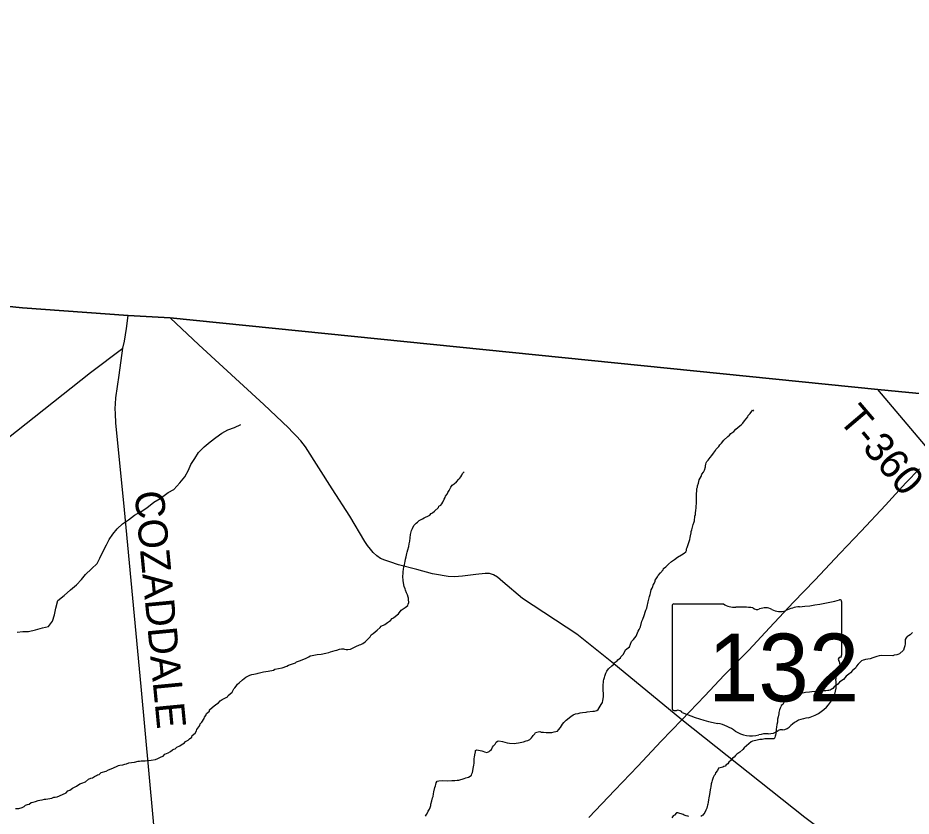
# Model space of a CAD drawing. Extents: x 1310247 to 1664935, y 235267 to 584339.
# Drawn here: x 1498565 to 1507738, y 459610 to 467805 of the extents above; entities that cross this region are included whole.
import ezdxf

# ---------------------------------------------------------------- set-up
doc = ezdxf.new("R2010")
doc.units = 0
for name, color, linetype in [('GM_X_Adjacent_County', 7, 'Continuous'), ('GM_X_County', 7, 'Continuous'), ('GM_X_County_Road', 7, 'Continuous'), ('GM_X_County_Road_Text', 7, 'Continuous'), ('GM_X_Minor_River', 7, 'Continuous'), ('GM_X_State_Location', 7, 'Continuous'), ('GM_X_State_Route', 7, 'Continuous'), ('GM_X_State_Shield', 7, 'Continuous'), ('GM_X_Township', 7, 'Continuous'), ('GM_X_Township_Road', 7, 'Continuous'), ('GM_X_Township_Road_Text', 7, 'Continuous')]:
    doc.layers.add(name, color=color, linetype=linetype)

msp = doc.modelspace()

# ---------------------------------------------------------------- linework, layer by layer
at = {"layer": 'GM_X_Adjacent_County'}
msp.add_lwpolyline([(1508494.3, 463882.1), (1507395.2, 463991.5), (1500128.9, 464723.9), (1499698.7, 464749.2), (1498611.1, 464829.1), (1491560.5, 465549.7), (1489139.4, 465776.3), (1486708.5, 466028.8), (1481873.1, 466588.3), (1478819.8, 466849.2), (1476762.7, 467058.1), (1473102.6, 467429.8), (1472027.8, 467591.2), (1471726.3, 467646.1), (1471404.4, 467641.4), (1470995.9, 467621), (1470355.2, 467681.8), (1470477.2, 468146.6)], dxfattribs=at)
at = {"layer": 'GM_X_County'}
msp.add_lwpolyline([(1478819.8, 466849.2), (1481873.1, 466588.3), (1486708.5, 466028.8), (1489139.4, 465776.3), (1491560.5, 465549.7), (1498611.1, 464829.1), (1499698.7, 464749.2), (1500128.9, 464723.9), (1507395.2, 463991.5), (1508494.3, 463882.1)], dxfattribs=at)
at = {"layer": 'GM_X_County_Road'}
for points in [[(1500744.6, 456141.4), (1500681.3, 456237.2), (1500594.6, 456356.4), (1500500.7, 456448.5), (1500442.9, 456497.3), (1500385.1, 456578.6), (1500329.1, 456721.3), (1500289.4, 456952.5), (1500249.7, 457151.2), (1500163.8, 457555.4), (1500090.1, 458117), (1499955.1, 459594.6), (1499832.8, 460941.2), (1499658.5, 462753.4), (1499572.7, 463646.1), (1499566, 463741.3), (1499564.7, 463796.2), (1499566, 463843.1), (1499570, 463903.5), (1499603.6, 464138), (1499642.4, 464414.2), (1499659.9, 464486.5), (1499680, 464616.6), (1499698.7, 464749.2)], [(1505381.9, 460598.1), (1504665.3, 461189.2), (1504304.1, 461476.9), (1503746.3, 461845.4), (1503545, 462015.5), (1503488.9, 462063.3), (1503448.5, 462088.1), (1503407.1, 462100.9), (1503362.1, 462101.9), (1503266.5, 462090.8), (1503132.3, 462072.5), (1503049.6, 462065.1), (1502982.5, 462070.6), (1502942.1, 462076.1), (1502883.3, 462086.2), (1502822.6, 462098.2), (1502660.9, 462141.4), (1502473.4, 462190.1), (1502386.1, 462221.4), (1502331.8, 462236.1), (1502288.7, 462255.3), (1502250, 462282), (1502214.2, 462316), (1502187.5, 462350), (1502156.3, 462389.5), (1502128.7, 462430.9), (1501972.5, 462688.2), (1501793.3, 462969.4), (1501517.6, 463402.3), (1501469.8, 463463), (1501422.9, 463513.5), (1501385.2, 463552.1), (1501342.9, 463595.3), (1501089.3, 463834.3), (1500422, 464447.3), (1500128.9, 464723.9)], [(1495155.7, 460880.3), (1495212, 460915.1), (1495875.9, 461429.1), (1496910.7, 462252.1), (1497647.9, 462840.5), (1498450.9, 463482), (1499309.6, 464162.9), (1499642.4, 464414.2)], [(1507846.5, 458003.4), (1507714.6, 458272.3), (1507601.3, 458482.5), (1507317.6, 459025), (1507295.2, 459062.2), (1507270.8, 459095.1), (1507215.6, 459146.1), (1507070.1, 459265), (1506935.3, 459361.6), (1506837.3, 459452.8), (1506647.8, 459597.1), (1505381.9, 460598.1)]]:
    msp.add_lwpolyline(points, dxfattribs=at)
at = {"layer": 'GM_X_Minor_River'}
for points in [[(1505553.7, 463029.3), (1505562.4, 463061.3), (1505572.9, 463079.1), (1505581.3, 463097), (1505589.8, 463120.9), (1505606.4, 463142.6), (1505616.8, 463162.5), (1505625.5, 463194.4), (1505627.8, 463206.4), (1505630.2, 463224.4), (1505634.5, 463238.3), (1505638.8, 463250.3), (1505653.2, 463264), (1505673.8, 463291.7), (1505690.3, 463311.4), (1505706.9, 463335.1), (1505729.6, 463362.7), (1505731.8, 463374.7), (1505762.6, 463404.2), (1505775, 463422), (1505791.5, 463439.7), (1505816.2, 463469.2), (1505857.2, 463508.5), (1505873.5, 463522.2), (1505887.9, 463538), (1505916.5, 463559.4), (1505939, 463581), (1505977.9, 463616.3), (1505992.2, 463626), (1506010.7, 463645.7), (1506027.3, 463669.5), (1506060.2, 463708.9), (1506064.6, 463722.8), (1506085.1, 463742.5), (1506103.7, 463768.2), (1506110, 463780.1), (1506119.7, 463767.8)], [(1498558.8, 461496.7), (1498617.2, 461505.5), (1498675.4, 461504.3), (1498746, 461520.8), (1498818.7, 461541.4), (1498881.2, 461558.1), (1498920.6, 461611.5), (1498940.1, 461677.3), (1498953.5, 461743.2), (1498975.4, 461823), (1499040.7, 461873.8), (1499106.2, 461932.6), (1499165.5, 461983.5), (1499216.9, 462038.6), (1499260.2, 462091.9), (1499319.6, 462148.8), (1499379, 462203.7), (1499406.3, 462257.3), (1499442, 462328.8), (1499473.5, 462394.4), (1499502.8, 462449.9), (1499540.2, 462505.3), (1499585.5, 462558.5), (1499638.8, 462611.6), (1499701.9, 462650.4), (1499761.2, 462701.3), (1499832.2, 462737.9), (1499889.2, 462774.8), (1499960.7, 462833.5), (1500027.8, 462870.2), (1500107.3, 462930.7), (1500168.2, 462961.5), (1500227.9, 463030.5), (1500279.5, 463093.6), (1500317.1, 463161), (1500342.5, 463220.7), (1500381.9, 463282.1), (1500419.4, 463341.5), (1500478.9, 463402.4), (1500538.2, 463451.3), (1500599.4, 463498.2), (1500658.6, 463543.1), (1500721.5, 463575.8), (1500790.3, 463600.5), (1500855.2, 463631.2)], [(1502617.7, 462564.1), (1502632.4, 462593.9), (1502655, 462617.5), (1502667.3, 462629.3), (1502687.7, 462644.9), (1502706, 462654.6), (1502720.2, 462662.3), (1502738.5, 462671.9), (1502756.8, 462683.6), (1502768.9, 462687.3), (1502781.1, 462693.1), (1502795.3, 462698.8), (1502807.7, 462716.6), (1502821.9, 462724.3), (1502844.3, 462739.9), (1502885.3, 462777.2), (1502889.6, 462791.1), (1502907.9, 462802.8), (1502920.2, 462814.6), (1502930.7, 462834.4), (1502943.3, 462862.2), (1502953.8, 462882.1), (1502958.1, 462896), (1502972.6, 462913.8), (1502981, 462933.7), (1502995.4, 462951.4), (1503012.3, 462987.2), (1503024.8, 463009), (1503045.2, 463022.6), (1503067.7, 463042.2), (1503092.3, 463067.8), (1503102.6, 463079.6), (1503112.9, 463093.4), (1503123.4, 463111.2), (1503129.7, 463127.2), (1503148.2, 463144.8)], [(1504412.6, 460681.6), (1504468.9, 460686.4), (1504485, 460688.1), (1504511.2, 460695.6), (1504523.5, 460705.3), (1504544.3, 460739), (1504556.7, 460754.8), (1504567.2, 460776.6), (1504571.6, 460796.6), (1504574, 460814.6), (1504578.5, 460836.6), (1504577.4, 460876.8), (1504575.7, 460892.9), (1504576.3, 460918.9), (1504575, 460951.1), (1504575.3, 460965.1), (1504577.6, 460979.1), (1504580.1, 460999.1), (1504582.4, 461013.1), (1504590.9, 461033), (1504593.1, 461045), (1504603.9, 461076.9), (1504614.4, 461098.7), (1504630.9, 461120.5), (1504663.7, 461153.9), (1504686.2, 461171.5), (1504688.5, 461183.5), (1504719, 461202.9), (1504727.3, 461214.7), (1504753.8, 461234.2), (1504758.1, 461246.2), (1504782.7, 461271.8), (1504803.7, 461315.5), (1504844.6, 461346.7), (1504867.9, 461402.4), (1504888.4, 461424), (1504915.2, 461457.6), (1504934.4, 461507.3), (1504946.8, 461525.1), (1504959.5, 461553), (1504972.8, 461610.9), (1504983.3, 461632.7), (1504996.1, 461668.6), (1505009.1, 461712.4), (1505015.4, 461724.3), (1505023.9, 461746.2), (1505026.3, 461762.2), (1505037.3, 461810.2), (1505050.6, 461864.1), (1505059, 461884), (1505061.4, 461900), (1505070.1, 461931.9), (1505078.5, 461949.8), (1505084.9, 461967.7), (1505089.3, 461981.6), (1505097.6, 461997.5), (1505108.2, 462021.4), (1505110.5, 462033.4), (1505120.7, 462045.2), (1505133.2, 462065), (1505139.6, 462078.9), (1505164.2, 462106.5), (1505191.1, 462140), (1505195.3, 462152), (1505217.8, 462169.6), (1505246.5, 462197), (1505277.1, 462222.5), (1505307.7, 462243.9), (1505340.3, 462267.3), (1505381, 462292.5), (1505407.5, 462310), (1505425.9, 462323.7), (1505430.2, 462337.6), (1505432.5, 462353.6), (1505438.9, 462367.5), (1505464.8, 462451.3), (1505469.2, 462469.2), (1505471.6, 462487.2), (1505480.3, 462517.2), (1505480.6, 462531.2), (1505487, 462549.1), (1505497.9, 462591), (1505500.2, 462603), (1505508.9, 462630.9), (1505513.1, 462642.9), (1505518.1, 462688.9), (1505522.5, 462704.9), (1505525, 462726.9), (1505527.4, 462742.9), (1505530.1, 462777), (1505530.5, 462795), (1505533, 462815), (1505534, 462861.2), (1505532.8, 462899.3), (1505533.4, 462925.4), (1505535.8, 462943.4), (1505538.1, 462959.4), (1505538.4, 462973.5), (1505542.7, 462985.4), (1505545.1, 463001.4), (1505553.7, 463029.3)], [(1500662.8, 460805.7), (1500685.1, 460817.3), (1500717.6, 460834.6), (1500723.9, 460846.5), (1500764.8, 460883.8), (1500777.3, 460903.6), (1500781.6, 460915.5), (1500793.9, 460927.3), (1500808.3, 460945.1), (1500818.8, 460964.9), (1500837.1, 460976.6), (1500871.9, 461010), (1500906.6, 461037.3), (1500947.2, 461056.5), (1500967.4, 461064.1), (1500987.6, 461067.7), (1501021.8, 461073), (1501033.9, 461076.7), (1501088.4, 461089.6), (1501134.7, 461098.7), (1501189.2, 461109.5), (1501203.4, 461117.3), (1501277.9, 461131.7), (1501328.5, 461150.7), (1501344.8, 461160.4), (1501417.5, 461183), (1501427.8, 461194.8), (1501468.2, 461206), (1501525, 461232.8), (1501551.4, 461246.3), (1501565.6, 461254), (1501587.8, 461259.6), (1501640.2, 461268.5), (1501680.4, 461273.7), (1501728.7, 461282.7), (1501759, 461290), (1501775.2, 461295.7), (1501823.6, 461308.7), (1501841.8, 461314.4), (1501868.1, 461323.8), (1501888.3, 461327.4), (1501908.3, 461327), (1501920.3, 461322.7), (1501936.3, 461320.4), (1501954.4, 461322), (1501982.5, 461325.4), (1502037.3, 461352.3), (1502073.8, 461367.6), (1502085.9, 461373.4), (1502106.2, 461381), (1502132.7, 461400.5), (1502169.6, 461435.8), (1502184, 461451.6), (1502194.4, 461469.4), (1502214.8, 461485), (1502253.7, 461520.3), (1502286.4, 461547.7), (1502294.7, 461561.6), (1502333.2, 461576.8), (1502361.7, 461596.3), (1502392.3, 461617.7), (1502408.8, 461637.4), (1502421, 461647.2), (1502441.4, 461662.8), (1502472.1, 461688.3), (1502501, 461725.8), (1502521.4, 461739.4), (1502543.8, 461753), (1502568.2, 461770.5), (1502574.6, 461786.4), (1502578.9, 461802.4), (1502575.6, 461834.6), (1502575.9, 461846.6), (1502572.2, 461858.7), (1502564.6, 461881), (1502555.1, 461903.2), (1502545.6, 461929.5), (1502541.9, 461943.6), (1502532.4, 461967.9), (1502521.6, 462024.3), (1502520, 462040.4), (1502518.4, 462060.5), (1502518.7, 462076.6), (1502521.2, 462096.6), (1502521.7, 462120.7), (1502524.2, 462140.7), (1502528.8, 462170.7), (1502535.3, 462190.6), (1502537.7, 462208.6), (1502542, 462222.6), (1502546.5, 462246.6), (1502551.1, 462272.6), (1502559.9, 462304.5), (1502562.2, 462318.5), (1502568.7, 462342.4), (1502579.5, 462378.3), (1502584.2, 462406.3), (1502590.8, 462434.3), (1502598.3, 462500.3), (1502607.2, 462542.3), (1502617.7, 462564.1)], [(1507753.5, 461495.4), (1507726.9, 461471.9), (1507710.7, 461462.2), (1507698.4, 461452.4), (1507688.1, 461440.6), (1507677.7, 461424.8), (1507675.5, 461412.8), (1507677.1, 461396.7), (1507676.7, 461378.6), (1507674.3, 461358.6), (1507667.8, 461338.7), (1507659.2, 461312.8), (1507620.3, 461275.5), (1507602, 461267.8), (1507589.9, 461264.1), (1507563.8, 461260.6), (1507549.6, 461256.9), (1507433.3, 461259.4), (1507409.1, 461255.9), (1507386.9, 461248.3), (1507366.7, 461242.8), (1507344.5, 461235.2), (1507316.2, 461225.8), (1507294, 461220.2), (1507269.8, 461216.7), (1507257.7, 461213), (1507245.6, 461211.2), (1507229.4, 461205.5), (1507215.1, 461189.8), (1507192.6, 461170.2), (1507178.1, 461150.5), (1507165.5, 461128.6), (1507153.3, 461118.9), (1507134.9, 461105.2), (1507116.3, 461079.5), (1507098, 461065.9), (1507069.4, 461046.4), (1507042.6, 461012.9), (1507026.3, 461001.2), (1507003.8, 460983.6), (1506985.4, 460963.9), (1506948.7, 460938.6), (1506934.2, 460920.8), (1506918, 460911.2), (1506905.8, 460903.4), (1506893.6, 460899.6), (1506881.6, 460897.9), (1506861.5, 460896.3), (1506835.3, 460894.9), (1506823.3, 460893.1), (1506769, 460890.2), (1506718.7, 460885.3), (1506694.6, 460881.8), (1506654.4, 460880.6), (1506610, 460869.6), (1506575.6, 460856.2), (1506553.3, 460846.7), (1506533.1, 460839.1), (1506520.9, 460831.3), (1506502.7, 460823.7), (1506488.4, 460814), (1506466.1, 460804.4), (1506451.8, 460792.7), (1506431.4, 460777), (1506418.9, 460757.2), (1506404.6, 460745.5), (1506400.3, 460731.5), (1506392, 460717.7), (1506387.6, 460699.7), (1506381, 460673.8), (1506378.7, 460659.8), (1506374, 460627.8), (1506367.5, 460605.8)], [(1498541.3, 459689), (1498575.4, 459688.3), (1498607.7, 459697.6), (1498630, 459709.2), (1498644.3, 459720.9), (1498662.5, 459728.5), (1498682.7, 459734.1), (1498703.1, 459749.8), (1498723.3, 459753.3), (1498747.5, 459758.8), (1498771.8, 459770.4), (1498791.9, 459771.9), (1498816.1, 459775.4), (1498838.3, 459783), (1498852.4, 459782.7), (1498872.5, 459786.3), (1498912.8, 459795.5), (1498935.1, 459803), (1498947.1, 459802.8), (1498969.3, 459808.3), (1499022, 459831.3), (1499060.5, 459850.5), (1499079, 459870.2), (1499097.3, 459877.8), (1499125.7, 459895.3), (1499166.4, 459918.5), (1499203, 459941.8), (1499223.2, 459949.4), (1499259.6, 459962.6), (1499290.4, 459990.1), (1499314.6, 459999.6), (1499330.8, 460003.3), (1499351.1, 460014.9), (1499371.5, 460028.5), (1499383.6, 460032.2), (1499399.8, 460037.9), (1499420.3, 460057.6), (1499472.8, 460072.5), (1499497.1, 460084), (1499521.4, 460095.5), (1499578.1, 460118.4), (1499598.4, 460128), (1499612.5, 460131.7), (1499642.7, 460137.1), (1499662.9, 460142.7), (1499681.1, 460146.3), (1499705.4, 460157.8), (1499731.5, 460159.3), (1499763.8, 460164.6), (1499800.1, 460173.9), (1499814.2, 460175.6), (1499832.3, 460177.2), (1499848.3, 460178.9), (1499872.4, 460178.4), (1499894.5, 460179.9), (1499906.6, 460181.7), (1499934.7, 460183), (1499977.1, 460192.2), (1500003.4, 460201.7), (1500021.7, 460213.3), (1500035.8, 460217), (1500056, 460224.6), (1500074.5, 460244.3), (1500090.8, 460254), (1500107, 460259.6), (1500133.4, 460273.1), (1500151.8, 460290.8), (1500168, 460296.5), (1500180.1, 460300.2), (1500196.5, 460316), (1500226.9, 460331.4), (1500243.2, 460341), (1500275.8, 460362.4), (1500288.1, 460374.2), (1500314.5, 460389.7), (1500328.9, 460403.4), (1500351.3, 460421), (1500355.7, 460437), (1500384.3, 460462.5), (1500398.9, 460484.2), (1500403.2, 460498.2), (1500423.9, 460525.8), (1500432.2, 460541.7), (1500438.5, 460555.6), (1500453, 460573.4), (1500477.9, 460613), (1500482.2, 460624.9), (1500496.7, 460642.7), (1500503.2, 460664.6), (1500531.8, 460688.1), (1500534.1, 460702.1), (1500558.6, 460723.6), (1500597.5, 460756.9), (1500625.9, 460772.4), (1500642.4, 460792.1), (1500662.8, 460805.7)], [(1502751.6, 459609.3), (1502762, 459625.1), (1502776.6, 459648.9), (1502778.8, 459660.9), (1502793.3, 459682.6), (1502797.7, 459698.6), (1502804.2, 459720.5), (1502806.5, 459732.5), (1502815.2, 459766.4), (1502823.9, 459796.4), (1502828.3, 459812.3), (1502834.9, 459838.3), (1502837.4, 459860.3), (1502848.3, 459902.2), (1502852.7, 459920.2), (1502857.1, 459936.1), (1502861.4, 459950.1), (1502869.9, 459970), (1502888, 459973.6), (1502926.2, 459974.8), (1502980.3, 459973.6), (1503022.5, 459974.8), (1503038.6, 459976.4), (1503050.6, 459976.1), (1503074.7, 459977.6), (1503094.8, 459979.2), (1503147.4, 459996.2), (1503165.6, 460001.8), (1503193.9, 460011.2), (1503210.1, 460018.9), (1503222.4, 460030.7), (1503226.7, 460042.6), (1503233, 460056.5), (1503242.3, 460116.6), (1503246.7, 460134.5), (1503249.2, 460154.5), (1503251.7, 460178.6), (1503252.2, 460200.6), (1503254.5, 460214.6), (1503259.1, 460238.6), (1503263.7, 460268.6), (1503264, 460282.7), (1503276.2, 460290.4), (1503296.2, 460286), (1503328.2, 460279.3), (1503340.2, 460277), (1503358, 460268.6), (1503382, 460264.1), (1503404.3, 460271.6), (1503414.6, 460283.5), (1503428.9, 460295.2), (1503437.4, 460317.1), (1503447.7, 460330.9), (1503466.1, 460348.6), (1503476.7, 460370.4), (1503490.9, 460378.2), (1503503, 460381.9), (1503541, 460375.1), (1503588.8, 460362), (1503612.8, 460357.5), (1503663, 460356.4), (1503681.1, 460358), (1503707.2, 460361.5), (1503757.6, 460372.5), (1503784, 460384), (1503802.1, 460387.6), (1503822.4, 460395.2), (1503838.8, 460412.9), (1503851.1, 460426.7), (1503855.4, 460438.6), (1503873.9, 460456.3), (1503882.1, 460468.1), (1503908.4, 460475.6), (1503924.5, 460477.3), (1503940.4, 460472.9), (1503964.5, 460470.4), (1503990.5, 460467.8), (1504014.6, 460467.3), (1504046.7, 460468.7), (1504072.9, 460474.1), (1504089.1, 460477.8), (1504105.2, 460481.5), (1504115.5, 460495.3), (1504138.1, 460518.9), (1504156.9, 460552.6), (1504171.4, 460572.4), (1504193.9, 460594), (1504245, 460633), (1504267.4, 460648.6), (1504291.7, 460660.1), (1504317.9, 460663.6), (1504338.1, 460671.2), (1504362.3, 460674.6), (1504400.5, 460677.8), (1504412.6, 460681.6)], [(1506367.5, 460605.8), (1506364.8, 460575.8), (1506358.2, 460549.8), (1506355.6, 460521.8), (1506353.1, 460501.8), (1506350.9, 460489.8), (1506348.6, 460475.8), (1506348.2, 460459.7), (1506345.8, 460441.7), (1506343.5, 460429.7), (1506339.3, 460417.8), (1506332.9, 460403.9), (1506318.8, 460402.2), (1506280.7, 460403), (1506252.6, 460401.6), (1506234.6, 460402), (1506220.4, 460398.2), (1506208.3, 460396.5), (1506184.2, 460395), (1506143.9, 460385.8), (1506125.8, 460382.2), (1506109.6, 460378.5), (1506095.5, 460372.8), (1506070.9, 460353.3), (1506021.9, 460312.2), (1506009.5, 460294.4), (1505978.8, 460266.9), (1505948.2, 460245.5), (1505935.8, 460231.7), (1505919.4, 460216), (1505903.1, 460204.3), (1505890.7, 460184.5), (1505866.1, 460163), (1505855.7, 460147.1), (1505837.4, 460135.5), (1505829.1, 460123.6), (1505814.9, 460117.9), (1505802.8, 460112.1), (1505778.5, 460104.6), (1505760.4, 460103), (1505749.9, 460079.2), (1505729.3, 460053.5), (1505724.9, 460037.5), (1505714.6, 460025.7), (1505704.2, 460007.9), (1505695.5, 459976), (1505691.1, 459962), (1505684.6, 459940.1), (1505680, 459910.1), (1505677.7, 459898.1), (1505675.3, 459880.1), (1505666.2, 459832.1), (1505663.9, 459816.1), (1505661.5, 459798.1), (1505657, 459776.1), (1505654.4, 459752.1), (1505650, 459734.1), (1505647.7, 459722.1), (1505643.4, 459708.1), (1505639, 459690.2), (1505630.6, 459672.3), (1505618, 459646.5), (1505609.7, 459632.6), (1505599.3, 459618.8), (1505579, 459607.2)], [(1505456.6, 459605.8), (1505444.6, 459610), (1505428.7, 459614.4), (1505408.7, 459620.8), (1505396.8, 459625.1), (1505376.9, 459631.6), (1505362.9, 459635.9), (1505341, 459642.4), (1505329, 459644.6), (1505308.4, 459621), (1505296.1, 459611.2), (1505281.7, 459593.5)]]:
    msp.add_lwpolyline(points, dxfattribs=at)
at = {"layer": 'GM_X_State_Route'}
msp.add_lwpolyline([(1504427.9, 459594.3), (1504696.9, 459876.5), (1504932.4, 460121.4), (1505172.6, 460378.7), (1505381.9, 460598.1), (1505620.2, 460845.6), (1505819.3, 461055.9), (1506070.4, 461313.6), (1506285, 461542.3), (1506529.4, 461805.7), (1506749.3, 462032.6), (1507008.1, 462309.4), (1507225.6, 462536.5), (1507475.2, 462802.9), (1507684.9, 463031.3), (1507822.8, 463174.6)], dxfattribs=at)
at = {"layer": 'GM_X_State_Shield'}
for p, q in [((1505811.4, 461787.5), (1505301.8, 461787.5)), ((1507024.8, 461260.9), (1507024.8, 461813.7)), ((1505284.6, 461769.3), (1505284.6, 460712.7)), ((1507024.7, 461261.1), (1507024.8, 461260.9))]:
    msp.add_line(p, q, dxfattribs=at)
for centre, major_axis, start_param, end_param in [((1505304.6, 461771.6), (20.2, 0), 1.712693, 3.28349), ((1505932.8, 461910.2), (195.5, 0), 4.042523, 4.731795), ((1506405, 463228), (1845.5, 0), 4.814394, 5.042369), ((1507005.5, 461816), (19.4, 0), 6.141152, 7.989035), ((1505997.6, 461194.3), (702, 0), 1.404758, 1.657858), ((1506157, 461777), (56.4, 0), 3.836095, 5.185415), ((1506239.8, 461654.9), (117.3, 0), 0.950623, 2.079405), ((1506391.2, 461822.4), (141.1, 0), 4.081561, 5.145723), ((1506640.3, 461464.8), (371.3, 0), 1.699011, 2.107814), ((1507020.4, 461220.4), (30, 0), 1.883978, 3.671073), ((1507004.2, 461258.8), (20.7, 0), 5.05454, 6.418171), ((1506829.6, 461150.5), (180, 0), 5.934695, 6.695948), ((1507094.2, 461029.6), (130.9, 0), 2.387724, 3.262537), ((1506508.3, 460959.3), (461.6, 0), 5.101752, 6.440018), ((1505304.8, 460710.4), (20.3, 0), 3.00124, 4.508301), ((1505307.8, 460818.5), (155.2, 0), 4.665946, 4.897461), ((1505339.6, 460651.7), (56, 0), 0.519207, 1.627899), ((1506046.2, 461601.1), (1332.7, 0), 4.195997, 4.488961), ((1506703, 460416), (252.8, 0), 1.647645, 2.488434), ((1505648.9, 460238), (417, 0), 0.823519, 1.323587), ((1506399.6, 460465), (39.7, 0), 1.147584, 2.315152), ((1506382.7, 460610.3), (149.1, 0), 4.937069, 5.64225), ((1506099.8, 460646.5), (264.6, 0), 4.026481, 4.996735), ((1506252.7, 460281.2), (217.4, 0), 1.495662, 1.94098), ((1506272.1, 460567.3), (141, 0), 4.691044, 5.507374)]:
    msp.add_ellipse(centre, major_axis=major_axis, ratio=0.8, start_param=start_param, end_param=end_param, dxfattribs=at)
at = {"layer": 'GM_X_Township'}
msp.add_lwpolyline([(1478819.8, 466849.2), (1481873.1, 466588.3), (1486708.5, 466028.8), (1489139.4, 465776.3), (1491560.5, 465549.7), (1498611.1, 464829.1), (1499698.7, 464749.2), (1500128.9, 464723.9), (1507395.2, 463991.5), (1508494.3, 463882.1)], dxfattribs=at)
at = {"layer": 'GM_X_Township_Road'}
msp.add_lwpolyline([(1507960.1, 463324.1), (1507395.2, 463991.5)], dxfattribs=at)

# ---------------------------------------------------------------- texts
at = {"layer": 'GM_X_County_Road_Text'}
msp.add_text('COZADDALE', height=300, rotation=275.49916, dxfattribs=at).set_placement((1499761.7, 462938))
at = {"layer": 'GM_X_State_Location'}
for s in ['s', 'r']:
    msp.add_text(s, height=1, dxfattribs=at).set_placement((1506135.2, 461170.7))
msp.add_text('132', height=1, rotation=0.00001, dxfattribs=at).set_placement((1505782.2, 461098))
at = {"layer": 'GM_X_State_Shield'}
msp.add_text('132', height=696.1, dxfattribs=at).set_placement((1505651.5, 460787.2))
at = {"layer": 'GM_X_Township_Road_Text'}
msp.add_text('T-360', height=300, rotation=310.41836, dxfattribs=at).set_placement((1506982.9, 463676.1))

doc.saveas('drawing.dxf')
